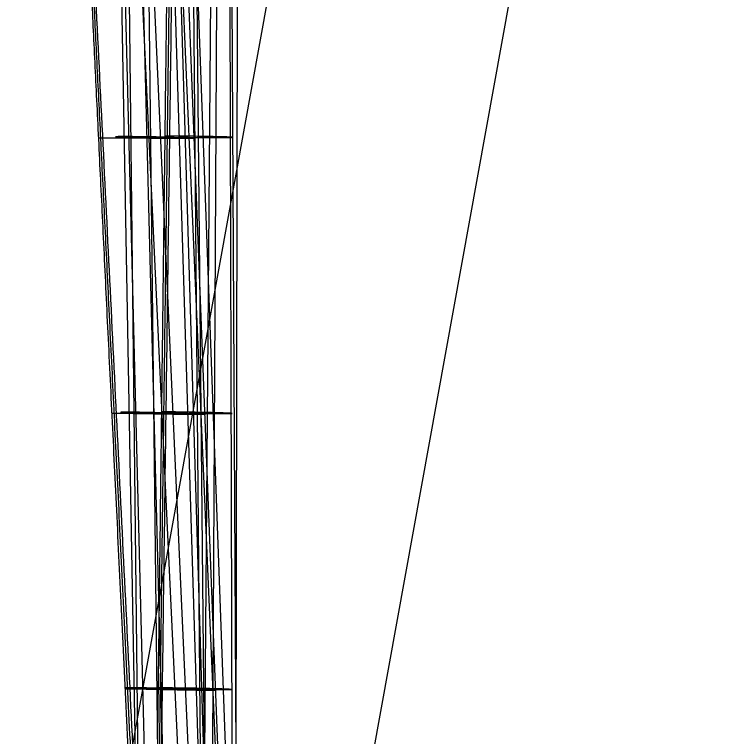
# Model space of a CAD drawing. Extents: x 1815539 to 1947826, y 273303 to 993194.
# Drawn here: x 1875921.993 to 1875923.769, y 317819.357 to 317821.173 of the extents above; entities that cross this region are included whole.
import ezdxf

# ---------------------------------------------------------------- set-up
doc = ezdxf.new("R2010")
doc.units = 0
for name, color, linetype in [('Default', 7, 'Continuous'), ('RD_P_GR_Rt', 7, 'Continuous'), ('SC_Scratch1', 7, 'Continuous')]:
    doc.layers.add(name, color=color, linetype=linetype)

msp = doc.modelspace()

# ---------------------------------------------------------------- linework, layer by layer
at = {"layer": 'Default'}
for p, q in [((1875922.463, 317818.0883), (1875922.1678, 317824.3331)), ((1875922.3192, 317818.0923), (1875922.2074, 317824.3336)), ((1875922.3973, 317818.0901), (1875922.2376, 317824.334)), ((1875922.5523, 317818.0858), (1875922.2823, 317824.3345)), ((1875922.3672, 317818.091), (1875922.2972, 317824.3347)), ((1875922.5068, 317818.087), (1875922.3184, 317824.335)), ((1875922.5694, 317818.0853), (1875922.3414, 317824.3353)), ((1875922.483, 317818.0877), (1875922.4222, 317824.3363)), ((1875922.4619, 317818.0883), (1875922.5129, 317824.3374)), ((1875922.557, 317818.0856), (1875922.5249, 317824.3376)), ((1875922.5486, 317818.0859), (1875922.5605, 317824.338))]:
    msp.add_line(p, q, dxfattribs=at)
for points in [[(1875922.3511, 317818.0919), (1875922.3116, 317819.6524), (1875922.2722, 317821.2129), (1875922.233, 317822.7734), (1875922.194, 317824.3338)], [(1875922.4869, 317818.086), (1875922.416, 317819.6476), (1875922.3453, 317821.2092), (1875922.2746, 317822.7708), (1875922.204, 317824.3325)], [(1875922.3175, 317818.0911), (1875922.2999, 317819.6516), (1875922.2827, 317821.2121), (1875922.2657, 317822.7726), (1875922.2488, 317824.3332)], [(1875922.4941, 317818.0873), (1875922.3974, 317821.2111), (1875922.3012, 317824.3349)], [(1875922.553, 317818.0844), (1875922.4321, 317821.2092), (1875922.3118, 317824.3341)], [(1875922.472, 317818.0869), (1875922.4446, 317821.2112), (1875922.4176, 317824.3354)], [(1875922.485, 317818.0879), (1875922.4936, 317819.6505), (1875922.5022, 317821.2131), (1875922.511, 317822.7756), (1875922.52, 317824.3382)], [(1875922.544, 317818.0854), (1875922.5396, 317819.6484), (1875922.5354, 317821.2114), (1875922.5313, 317822.7745), (1875922.5274, 317824.3375)], [(1875922.2042, 317820.8633), (1875922.2089, 317820.8633), (1875922.2137, 317820.8633), (1875922.2186, 317820.8633), (1875922.2236, 317820.8633), (1875922.2286, 317820.8633), (1875922.2331, 317820.8633), (1875922.237, 317820.8633), (1875922.259, 317820.8631), (1875922.2981, 317820.8628), (1875922.3052, 317820.8628), (1875922.3122, 317820.8627), (1875922.3193, 317820.8627), (1875922.3262, 317820.8626), (1875922.3326, 317820.8625), (1875922.3387, 317820.8624), (1875922.3448, 317820.8624), (1875922.353, 317820.8623), (1875922.3612, 317820.8622), (1875922.3691, 317820.8621), (1875922.3768, 317820.862), (1875922.3835, 317820.862), (1875922.39, 317820.8619), (1875922.3962, 317820.8619), (1875922.4021, 317820.8618), (1875922.4077, 317820.8618), (1875922.413, 317820.8618), (1875922.418, 317820.8618), (1875922.4226, 317820.8618), (1875922.4269, 317820.8618), (1875922.4308, 317820.8618), (1875922.4343, 317820.8618), (1875922.4375, 317820.8619), (1875922.4403, 317820.8619), (1875922.4426, 317820.8619), (1875922.4446, 317820.862), (1875922.4461, 317820.8621), (1875922.4472, 317820.8621), (1875922.4479, 317820.8622), (1875922.4482, 317820.8623), (1875922.4481, 317820.8624), (1875922.4476, 317820.8625), (1875922.4466, 317820.8626), (1875922.4452, 317820.8627), (1875922.4435, 317820.8628), (1875922.4413, 317820.8629), (1875922.4379, 317820.863), (1875922.434, 317820.8632), (1875922.4295, 317820.8634), (1875922.4244, 317820.8635), (1875922.4193, 317820.8637), (1875922.4139, 317820.8639), (1875922.408, 317820.864), (1875922.4018, 317820.8642), (1875922.3951, 317820.8644), (1875922.3896, 317820.8645), (1875922.3838, 317820.8646), (1875922.3775, 317820.8647), (1875922.3711, 317820.8648), (1875922.3645, 317820.8649), (1875922.3494, 317820.8652), (1875922.3344, 317820.8654), (1875922.3196, 317820.8656), (1875922.3047, 317820.8658), (1875922.2899, 317820.866), (1875922.286, 317820.8661), (1875922.2819, 317820.8661), (1875922.2777, 317820.8661), (1875922.2735, 317820.8661), (1875922.2693, 317820.8661), (1875922.2645, 317820.8661), (1875922.2603, 317820.866), (1875922.2566, 317820.866), (1875922.2535, 317820.866), (1875922.2514, 317820.8659), (1875922.2498, 317820.8659), (1875922.2485, 317820.8659), (1875922.2476, 317820.8658), (1875922.2472, 317820.8658), (1875922.2472, 317820.8657), (1875922.2475, 317820.8657), (1875922.2482, 317820.8657), (1875922.249, 317820.8657), (1875922.2498, 317820.8657), (1875922.2509, 317820.8657), (1875922.252, 317820.8657), (1875922.2531, 317820.8657), (1875922.2542, 317820.8658), (1875922.2551, 317820.8658), (1875922.2563, 317820.8657), (1875922.2578, 317820.8657), (1875922.2598, 317820.8657), (1875922.2621, 317820.8656), (1875922.2648, 317820.8656), (1875922.2678, 317820.8655), (1875922.2711, 317820.8655), (1875922.2748, 317820.8654), (1875922.2787, 317820.8654), (1875922.283, 317820.8653), (1875922.2876, 317820.8653), (1875922.2924, 317820.8653), (1875922.2975, 317820.8652), (1875922.303, 317820.8652), (1875922.3088, 317820.8651), (1875922.3145, 317820.8651), (1875922.3201, 317820.8651), (1875922.3254, 317820.865), (1875922.3302, 317820.865), (1875922.3414, 317820.8649), (1875922.3526, 317820.8648), (1875922.3924, 317820.8645), (1875922.4009, 317820.8644), (1875922.4093, 317820.8644), (1875922.4173, 317820.8643), (1875922.425, 317820.8642), (1875922.4324, 317820.8642), (1875922.4395, 317820.8641), (1875922.4479, 317820.864), (1875922.4561, 317820.864), (1875922.4641, 317820.8639), (1875922.4717, 317820.8639), (1875922.4784, 317820.8639), (1875922.4848, 317820.8638), (1875922.4909, 317820.8638), (1875922.4968, 317820.8638), (1875922.5023, 317820.8638), (1875922.5075, 317820.8638), (1875922.5123, 317820.8638), (1875922.5168, 317820.8638), (1875922.5209, 317820.8638), (1875922.5246, 317820.8639), (1875922.528, 317820.8639), (1875922.5309, 317820.864), (1875922.5334, 317820.864), (1875922.5355, 317820.8641), (1875922.5372, 317820.8641), (1875922.5385, 317820.8642), (1875922.5393, 317820.8642), (1875922.5397, 317820.8643), (1875922.5397, 317820.8644), (1875922.5392, 317820.8645), (1875922.5383, 317820.8646), (1875922.537, 317820.8647), (1875922.5352, 317820.8648), (1875922.5331, 317820.8649), (1875922.5305, 317820.865), (1875922.5275, 317820.8651), (1875922.5241, 317820.8652), (1875922.5203, 317820.8653), (1875922.5161, 317820.8654), (1875922.5116, 317820.8656), (1875922.5072, 317820.8657), (1875922.5026, 317820.8658), (1875922.4977, 317820.8659), (1875922.4926, 317820.866), (1875922.4872, 317820.8661), (1875922.4816, 317820.8662), (1875922.4756, 317820.8663), (1875922.4684, 317820.8665), (1875922.4609, 317820.8666), (1875922.4534, 317820.8667), (1875922.4459, 317820.8668), (1875922.4385, 317820.8669), (1875922.4054, 317820.8674), (1875922.3722, 317820.8679)], [(1875922.2377, 317820.1699), (1875922.2423, 317820.1699), (1875922.247, 317820.1699), (1875922.2518, 317820.1699), (1875922.2567, 317820.1699), (1875922.2616, 317820.1699), (1875922.2661, 317820.1698), (1875922.27, 317820.1698), (1875922.2917, 317820.1695), (1875922.3303, 317820.1691), (1875922.3373, 317820.169), (1875922.3444, 317820.1689), (1875922.3514, 317820.1688), (1875922.3581, 317820.1687), (1875922.3645, 317820.1686), (1875922.3705, 317820.1685), (1875922.3765, 317820.1684), (1875922.3846, 317820.1682), (1875922.3926, 317820.1681), (1875922.4004, 317820.168), (1875922.4078, 317820.1679), (1875922.4144, 317820.1678), (1875922.4206, 317820.1677), (1875922.4266, 317820.1677), (1875922.4322, 317820.1676), (1875922.4376, 317820.1676), (1875922.4439, 317820.1675), (1875922.4496, 317820.1675), (1875922.4548, 317820.1675), (1875922.4594, 317820.1674), (1875922.4626, 317820.1675), (1875922.4655, 317820.1675), (1875922.4679, 317820.1675), (1875922.47, 317820.1675), (1875922.4716, 317820.1676), (1875922.4728, 317820.1676), (1875922.4736, 317820.1677), (1875922.474, 317820.1678), (1875922.4739, 317820.1679), (1875922.4735, 317820.168), (1875922.4726, 317820.1681), (1875922.4713, 317820.1682), (1875922.4697, 317820.1683), (1875922.4676, 317820.1684), (1875922.465, 317820.1685), (1875922.4613, 317820.1687), (1875922.4571, 317820.1689), (1875922.4522, 317820.1691), (1875922.4467, 317820.1693), (1875922.4414, 317820.1695), (1875922.4356, 317820.1697), (1875922.4295, 317820.1699), (1875922.423, 317820.1701), (1875922.4161, 317820.1703), (1875922.4104, 317820.1704), (1875922.4045, 317820.1706), (1875922.398, 317820.1707), (1875922.3913, 317820.1709), (1875922.3845, 317820.171), (1875922.3651, 317820.1713), (1875922.3459, 317820.1717), (1875922.3267, 317820.1721), (1875922.3075, 317820.1724), (1875922.3035, 317820.1725), (1875922.2994, 317820.1725), (1875922.2951, 317820.1726), (1875922.2907, 317820.1726), (1875922.2862, 317820.1726), (1875922.2811, 317820.1726), (1875922.2765, 317820.1726), (1875922.2725, 317820.1725), (1875922.269, 317820.1725), (1875922.2666, 317820.1725), (1875922.2645, 317820.1725), (1875922.2629, 317820.1724), (1875922.2617, 317820.1724), (1875922.2609, 317820.1724), (1875922.2605, 317820.1723), (1875922.2605, 317820.1723), (1875922.2609, 317820.1722), (1875922.2615, 317820.1722), (1875922.2621, 317820.1722), (1875922.2629, 317820.1723), (1875922.2637, 317820.1723), (1875922.2645, 317820.1723), (1875922.2653, 317820.1723), (1875922.266, 317820.1723), (1875922.2669, 317820.1723), (1875922.2681, 317820.1723), (1875922.2697, 317820.1722), (1875922.2716, 317820.1722), (1875922.274, 317820.1721), (1875922.2767, 317820.172), (1875922.2797, 317820.172), (1875922.2831, 317820.1719), (1875922.2868, 317820.1719), (1875922.2908, 317820.1718), (1875922.2952, 317820.1717), (1875922.2998, 317820.1717), (1875922.3047, 317820.1716), (1875922.31, 317820.1715), (1875922.3156, 317820.1715), (1875922.3213, 317820.1714), (1875922.3269, 317820.1714), (1875922.3323, 317820.1713), (1875922.3371, 317820.1712), (1875922.3483, 317820.1711), (1875922.3593, 317820.171), (1875922.3989, 317820.1705), (1875922.4073, 317820.1704), (1875922.4156, 317820.1703), (1875922.4236, 317820.1702), (1875922.4313, 317820.17), (1875922.4386, 317820.1699), (1875922.4457, 317820.1699), (1875922.454, 317820.1698), (1875922.462, 317820.1697), (1875922.4698, 317820.1696), (1875922.4773, 317820.1695), (1875922.4838, 317820.1694), (1875922.49, 317820.1694), (1875922.4959, 317820.1693), (1875922.5016, 317820.1693), (1875922.5069, 317820.1693), (1875922.5118, 317820.1692), (1875922.5164, 317820.1692), (1875922.5206, 317820.1692), (1875922.5244, 317820.1692), (1875922.5279, 317820.1692), (1875922.5309, 317820.1693), (1875922.5336, 317820.1693), (1875922.5358, 317820.1693), (1875922.5375, 317820.1694), (1875922.5389, 317820.1694), (1875922.5398, 317820.1695), (1875922.5403, 317820.1696), (1875922.5404, 317820.1696), (1875922.54, 317820.1697), (1875922.5393, 317820.1698), (1875922.538, 317820.1699), (1875922.5364, 317820.17), (1875922.5343, 317820.1701), (1875922.5317, 317820.1702), (1875922.5288, 317820.1704), (1875922.5255, 317820.1705), (1875922.5218, 317820.1706), (1875922.5177, 317820.1708), (1875922.5132, 317820.1709), (1875922.5083, 317820.171), (1875922.5037, 317820.1712), (1875922.4989, 317820.1713), (1875922.4938, 317820.1714), (1875922.4884, 317820.1716), (1875922.4828, 317820.1717), (1875922.477, 317820.1719), (1875922.4707, 317820.172), (1875922.4633, 317820.1721), (1875922.4555, 317820.1723), (1875922.4478, 317820.1724), (1875922.4401, 317820.1726), (1875922.4324, 317820.1727), (1875922.398, 317820.1734), (1875922.3636, 317820.174)], [(1875922.2713, 317819.4766), (1875922.2757, 317819.4766), (1875922.2803, 317819.4765), (1875922.285, 317819.4765), (1875922.2898, 317819.4764), (1875922.2947, 317819.4764), (1875922.2991, 317819.4764), (1875922.303, 317819.4763), (1875922.3244, 317819.4759), (1875922.3626, 317819.4753), (1875922.3695, 317819.4752), (1875922.3765, 317819.4751), (1875922.3834, 317819.4749), (1875922.3901, 317819.4748), (1875922.3964, 317819.4747), (1875922.4024, 317819.4745), (1875922.4082, 317819.4744), (1875922.4162, 317819.4742), (1875922.4241, 317819.4741), (1875922.4316, 317819.4739), (1875922.4389, 317819.4738), (1875922.4452, 317819.4737), (1875922.4513, 317819.4736), (1875922.457, 317819.4735), (1875922.4625, 317819.4734), (1875922.4676, 317819.4733), (1875922.4736, 317819.4732), (1875922.479, 317819.4732), (1875922.4838, 317819.4731), (1875922.488, 317819.4731), (1875922.4909, 317819.4731), (1875922.4934, 317819.4731), (1875922.4956, 317819.4731), (1875922.4973, 317819.4731), (1875922.4986, 317819.4732), (1875922.4995, 317819.4732), (1875922.5, 317819.4733), (1875922.5001, 317819.4734), (1875922.4997, 317819.4735), (1875922.4989, 317819.4735), (1875922.4977, 317819.4737), (1875922.4961, 317819.4738), (1875922.4941, 317819.4739), (1875922.4917, 317819.474), (1875922.4889, 317819.4742), (1875922.4848, 317819.4744), (1875922.4801, 317819.4746), (1875922.4749, 317819.4748), (1875922.4691, 317819.475), (1875922.4627, 317819.4753), (1875922.4559, 317819.4755), (1875922.4486, 317819.4758), (1875922.4409, 317819.476), (1875922.4355, 317819.4762), (1875922.4299, 317819.4764), (1875922.4241, 317819.4766), (1875922.4178, 317819.4767), (1875922.4113, 317819.4769), (1875922.4046, 317819.477), (1875922.378, 317819.4776), (1875922.3516, 317819.4782), (1875922.3251, 317819.4788), (1875922.3218, 317819.4789), (1875922.3184, 317819.479), (1875922.3148, 317819.479), (1875922.3111, 317819.4791), (1875922.3072, 317819.4791), (1875922.3032, 317819.4791), (1875922.2988, 317819.4791), (1875922.2947, 317819.4791), (1875922.291, 317819.4791), (1875922.2876, 317819.4791), (1875922.2845, 317819.4791), (1875922.2817, 317819.4791), (1875922.2794, 317819.4791), (1875922.2774, 317819.479), (1875922.2758, 317819.479), (1875922.2747, 317819.479), (1875922.2739, 317819.4789), (1875922.2736, 317819.4789), (1875922.2736, 317819.4788), (1875922.274, 317819.4788), (1875922.2744, 317819.4788), (1875922.2751, 317819.4788), (1875922.2759, 317819.4788), (1875922.2766, 317819.4789), (1875922.2769, 317819.4789), (1875922.2773, 317819.4789), (1875922.2778, 317819.4789), (1875922.2786, 317819.4788), (1875922.2796, 317819.4788), (1875922.2812, 317819.4787), (1875922.2832, 317819.4786), (1875922.2856, 317819.4786), (1875922.2884, 317819.4785), (1875922.2915, 317819.4784), (1875922.2949, 317819.4783), (1875922.2987, 317819.4783), (1875922.3028, 317819.4782), (1875922.3072, 317819.4781), (1875922.3119, 317819.478), (1875922.3171, 317819.4779), (1875922.3226, 317819.4778), (1875922.3281, 317819.4777), (1875922.3338, 317819.4777), (1875922.3393, 317819.4776), (1875922.3441, 317819.4775), (1875922.3552, 317819.4773), (1875922.3661, 317819.4771), (1875922.4054, 317819.4765), (1875922.4137, 317819.4763), (1875922.422, 317819.4762), (1875922.43, 317819.476), (1875922.4377, 317819.4759), (1875922.4449, 317819.4757), (1875922.4519, 317819.4756), (1875922.46, 317819.4755), (1875922.4679, 317819.4753), (1875922.4756, 317819.4752), (1875922.4829, 317819.4751), (1875922.4892, 317819.475), (1875922.4952, 317819.4749), (1875922.501, 317819.4749), (1875922.5064, 317819.4748), (1875922.5115, 317819.4747), (1875922.5162, 317819.4747), (1875922.5205, 317819.4747), (1875922.5244, 317819.4746), (1875922.528, 317819.4746), (1875922.5312, 317819.4746), (1875922.5339, 317819.4746), (1875922.5362, 317819.4746), (1875922.5381, 317819.4747), (1875922.5396, 317819.4747), (1875922.5406, 317819.4747), (1875922.5412, 317819.4748), (1875922.5414, 317819.4749), (1875922.5411, 317819.4749), (1875922.5404, 317819.475), (1875922.5393, 317819.4751), (1875922.5377, 317819.4752), (1875922.5357, 317819.4753), (1875922.5333, 317819.4755), (1875922.5304, 317819.4756), (1875922.5272, 317819.4757), (1875922.5236, 317819.4759), (1875922.5195, 317819.476), (1875922.5151, 317819.4762), (1875922.5103, 317819.4763), (1875922.5051, 317819.4765), (1875922.5003, 317819.4767), (1875922.4952, 317819.4768), (1875922.4898, 317819.477), (1875922.4842, 317819.4771), (1875922.4784, 317819.4773), (1875922.4723, 317819.4775), (1875922.4659, 317819.4777), (1875922.4582, 317819.4778), (1875922.4502, 317819.478), (1875922.4422, 317819.4782), (1875922.4342, 317819.4784), (1875922.4262, 317819.4786), (1875922.3907, 317819.4794), (1875922.3551, 317819.4802)]]:
    msp.add_lwpolyline(points, dxfattribs=at)
for points, degree in [([(1875922.0366, 317824.3301), (1875922.1371, 317822.25), (1875922.2376, 317820.1699), (1875922.3385, 317818.0899)], 2), ([(1875922.0398, 317824.3308), (1875922.1415, 317822.2508), (1875922.2432, 317820.1707), (1875922.3451, 317818.0906)], 2), ([(1875922.0429, 317824.3315), (1875922.3517, 317818.0914)], 1), ([(1875922.3382, 317818.0924), (1875922.3636, 317820.174), (1875922.3891, 317822.2556), (1875922.4151, 317824.3372)], 2), ([(1875922.3426, 317818.092), (1875922.3691, 317820.1736), (1875922.3957, 317822.2552), (1875922.4226, 317824.3368)], 2), ([(1875922.3469, 317818.0915), (1875922.4301, 317824.3364)], 1)]:
    msp.add_open_spline(points, degree=degree, dxfattribs=at)
at = {"layer": 'RD_P_GR_Rt'}
msp.add_line((1875930.5258, 317861.4684), (1875922.5817, 317817.5839), dxfattribs=at)
at = {"layer": 'SC_Scratch1'}
msp.add_line((1875921.9929, 317817.6905), (1875926.4462, 317842.2907), dxfattribs=at)

doc.saveas('drawing.dxf')
